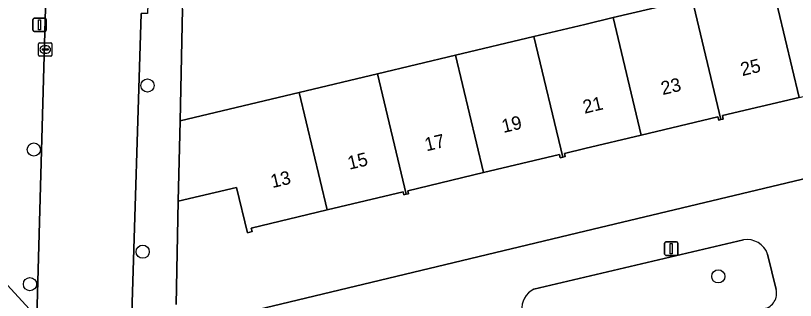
# Model space of a CAD drawing. Extents: x 162026 to 163502, y 387295 to 388169.
# Drawn here: x 162957.7 to 163015.7, y 387614.5 to 387635.6 of the extents above; entities that cross this region are included whole.
import ezdxf

# ---------------------------------------------------------------- set-up
doc = ezdxf.new("R2010")
doc.units = 0
for name, color, linetype in [('IMGEO_Boom', 7, 'Continuous'), ('IMGEO_Erf', 7, 'Continuous'), ('IMGEO_Groenvoorziening', 7, 'Continuous'), ('IMGEO_Kolk', 7, 'Continuous'), ('IMGEO_Lichtmast', 7, 'Continuous'), ('IMGEO_Muur', 7, 'Continuous'), ('IMGEO_Pand', 7, 'Continuous'), ('IMGEO_Pand_nummerreeks', 7, 'Continuous'), ('IMGEO_Voetpad_open', 7, 'Continuous')]:
    doc.layers.add(name, color=color, linetype=linetype)

msp = doc.modelspace()

# ---------------------------------------------------------------- linework, layer by layer
at = {"layer": 'IMGEO_Boom'}
for centre in [(162967.486, 387630.457), (162959.046, 387625.696), (162967.136, 387618.112), (163009.92, 387616.276), (162958.753, 387615.7)]:
    msp.add_circle(centre, 0.489, dxfattribs=at)
at = {"layer": 'IMGEO_Erf'}
for points in [[(162970.087, 387636.12), (162969.908, 387627.832), (162978.769, 387629.942), (162984.58, 387631.325), (162990.389, 387632.708), (162996.219, 387634.096), (163000, 387634.996), (163002.109, 387635.498), (163007.978, 387636.896)], [(163015.928, 387629.573), (163010.226, 387628.216), (163010.287, 387627.961), (163010.118, 387627.921), (163009.952, 387627.881), (163009.895, 387628.122), (163004.192, 387626.764), (163000, 387625.766), (162998.491, 387625.407), (162998.546, 387625.172), (162998.357, 387625.127), (162998.168, 387625.082), (162998.11, 387625.327), (162992.47, 387623.984), (162986.831, 387622.641), (162986.885, 387622.416), (162986.715, 387622.376), (162986.547, 387622.336), (162986.495, 387622.554), (162980.852, 387621.211), (162975.208, 387619.867), (162975.271, 387619.604), (162974.914, 387619.519), (162974.112, 387622.885), (162969.779, 387621.853), (162969.614, 387614.193)], [(162971.37, 387612.772), (163000, 387619.628), (163023.347, 387625.219)]]:
    msp.add_lwpolyline(points, dxfattribs=at)
at = {"layer": 'IMGEO_Groenvoorziening'}
for points in [[(163011.795, 387618.981), (162996.209, 387615.338)], [(163014.223, 387615.303), (163013.586, 387617.924)]]:
    msp.add_lwpolyline(points, dxfattribs=at)
for centre, radius, start, end in [((163012.078, 387617.415), 1.591, 18.64409, 100.25999), ((162996.995, 387613.85), 1.683, 117.84204, 184.80406), ((163013.071, 387615.024), 1.185, 283.40143, 13.62945)]:
    msp.add_arc(centre, radius, start, end, dxfattribs=at)
at = {"layer": 'IMGEO_Kolk'}
for p, q in [((162959.39, 387632.701), (162959.39, 387633.553)), ((162959.465, 387633.627), (162960.317, 387633.627)), ((162959.878, 387633.407), (162959.903, 387633.407)), ((162960.391, 387633.553), (162960.391, 387632.701)), ((162959.649, 387633.121), (162959.649, 387633.133)), ((162960.087, 387633.084), (162959.689, 387633.084)), ((162959.692, 387633.17), (162960.09, 387633.17)), ((162959.901, 387632.847), (162959.876, 387632.847)), ((162960.133, 387633.133), (162960.133, 387633.121)), ((162960.317, 387632.627), (162959.465, 387632.627))]:
    msp.add_line(p, q, dxfattribs=at)
for points in [[(162959.39, 387632.701), (162959.39, 387633.553)], [(162959.465, 387633.627), (162960.317, 387633.627)], [(162960.391, 387633.553), (162960.391, 387632.701)], [(162960.317, 387632.627), (162959.465, 387632.627)]]:
    msp.add_lwpolyline(points, dxfattribs=at)
for centre, radius, start, end in [((162959.467, 387633.551), 0.0765, 91.55205, 178.44795), ((162959.467, 387633.551), 0.0765, 91.55205, 178.44795), ((162960.315, 387633.551), 0.0765, 1.55205, 88.44795), ((162960.315, 387633.551), 0.0765, 1.55205, 88.44795), ((162959.689, 387633.13), 0.0403, 85.87752, 175.75265), ((162959.686, 387633.12), 0.0366, 178.93798, 274.71019), ((162960.09, 387633.127), 0.043, 264.86636, 352.45326), ((162960.094, 387633.132), 0.0386, 1.73085, 96.63898), ((162959.467, 387632.703), 0.0765, 181.55205, 268.44795), ((162959.467, 387632.703), 0.0765, 181.55205, 268.44795), ((162960.315, 387632.703), 0.0765, 271.55205, 358.44795), ((162960.315, 387632.703), 0.0765, 271.55205, 358.44795)]:
    msp.add_arc(centre, radius, start, end, dxfattribs=at)
for centre, major_axis, ratio, start_param, end_param in [((162959.877, 387633.127), (-0.387, 0.002), 0.722429, 4.712389, 7.853982), ((162959.902, 387633.127), (-0.39, 0.002), 0.717154, 1.570796, 4.712389)]:
    msp.add_ellipse(centre, major_axis=major_axis, ratio=ratio, start_param=start_param, end_param=end_param, dxfattribs=at)
at = {"layer": 'IMGEO_Lichtmast'}
for p, q in [((162958.978, 387634.568), (162958.978, 387635.368)), ((162958.978, 387635.368), (162958.978, 387634.568)), ((162959.078, 387635.468), (162959.868, 387635.468)), ((162959.868, 387635.468), (162959.078, 387635.468)), ((162959.968, 387635.368), (162959.968, 387634.568)), ((162959.968, 387634.568), (162959.968, 387635.368)), ((162959.868, 387634.468), (162959.078, 387634.468)), ((162959.078, 387634.468), (162959.868, 387634.468)), ((163006.028, 387618.837), (163006.818, 387618.837)), ((163006.818, 387618.837), (163006.028, 387618.837)), ((163005.928, 387617.937), (163005.928, 387618.737)), ((163005.928, 387618.737), (163005.928, 387617.937)), ((163006.918, 387618.737), (163006.918, 387617.937)), ((163006.918, 387617.937), (163006.918, 387618.737)), ((163006.818, 387617.837), (163006.028, 387617.837)), ((163006.028, 387617.837), (163006.818, 387617.837))]:
    msp.add_line(p, q, dxfattribs=at)
for points in [[(162959.398, 387635.343), (162959.548, 387635.343), (162959.548, 387634.593), (162959.398, 387634.593), (162959.398, 387635.343)], [(163006.348, 387618.712), (163006.498, 387618.712), (163006.498, 387617.962), (163006.348, 387617.962), (163006.348, 387618.712)]]:
    msp.add_lwpolyline(points, dxfattribs=at)
for centre, start, end in [((162959.078, 387635.368), 90, 180), ((162959.078, 387635.368), 90, 180), ((162959.868, 387635.368), 0, 90), ((162959.868, 387635.368), 360, 90), ((162959.078, 387634.568), 180, 270), ((162959.078, 387634.568), 180, 270), ((162959.868, 387634.568), 270, 0), ((162959.868, 387634.568), 270, 0), ((163006.028, 387618.737), 90, 180), ((163006.028, 387618.737), 90, 180), ((163006.818, 387618.737), 0, 90), ((163006.818, 387618.737), 360, 90), ((163006.028, 387617.937), 180, 270), ((163006.028, 387617.937), 180, 270), ((163006.818, 387617.937), 270, 0), ((163006.818, 387617.937), 270, 0)]:
    msp.add_arc(centre, 0.1, start, end, dxfattribs=at)
at = {"layer": 'IMGEO_Muur'}
msp.add_lwpolyline([(162969.908, 387627.832), (162970.087, 387636.12)], dxfattribs=at)
at = {"layer": 'IMGEO_Pand'}
for points in [[(163013.362, 387640.331), (163007.493, 387638.932), (163007.978, 387636.896), (163010.118, 387627.921), (163010.287, 387627.961), (163010.226, 387628.216), (163015.928, 387629.573), (163013.848, 387638.293)], [(163015.928, 387629.573), (163021.631, 387630.931), (163021.688, 387630.692), (163022.017, 387630.771), (163019.884, 387639.73), (163013.848, 387638.293)], [(163004.192, 387626.764), (163009.895, 387628.122), (163009.952, 387627.881), (163010.118, 387627.921), (163007.978, 387636.896), (163002.109, 387635.498)], [(163002.109, 387635.498), (163000, 387634.996), (162996.219, 387634.096), (162998.357, 387625.127), (162998.546, 387625.172), (162998.491, 387625.407), (163000, 387625.766), (163004.192, 387626.764)], [(162996.219, 387634.096), (162990.389, 387632.708), (162992.47, 387623.984), (162998.11, 387625.327), (162998.168, 387625.082), (162998.357, 387625.127)], [(162990.389, 387632.708), (162984.58, 387631.325), (162986.715, 387622.376), (162986.885, 387622.416), (162986.831, 387622.641), (162992.47, 387623.984)], [(162980.852, 387621.211), (162986.495, 387622.554), (162986.547, 387622.336), (162986.715, 387622.376), (162984.58, 387631.325), (162978.769, 387629.942)], [(162969.779, 387621.853), (162974.112, 387622.885), (162974.914, 387619.519), (162975.271, 387619.604), (162975.208, 387619.867), (162980.852, 387621.211), (162978.769, 387629.942), (162969.908, 387627.832)]]:
    msp.add_lwpolyline(points, close=True, dxfattribs=at)
at = {"layer": 'IMGEO_Voetpad_open'}
for points in [[(162958.534, 387694.419), (162957.109, 387640.108), (162957.07, 387638.609), (162956.482, 387616.236), (162959.276, 387613.243), (162961.522, 387693.617)], [(162961.522, 387693.617), (162959.276, 387613.243), (162958.994, 387603.145), (162963.058, 387604.345), (162966.071, 387605.235), (162966.307, 387612.731), (162967.032, 387635.81)], [(162969.614, 387614.193), (162969.779, 387621.853), (162969.908, 387627.832), (162970.087, 387636.12), (162970.276, 387642.475), (162970.266, 387644.072), (162970.342, 387647.062), (162970.419, 387650.052), (162970.495, 387653.042), (162970.831, 387663.333), (162970.926, 387666.241)], [(162967.85, 387665.451), (162967.598, 387653.156), (162968.097, 387653.142), (162967.494, 387635.797), (162967.032, 387635.81), (162966.307, 387612.731), (162969.833, 387613.372)], [(163023.347, 387625.219), (163000, 387619.628), (162971.37, 387612.772)], [(162996.209, 387615.338), (163011.795, 387618.981)], [(163013.586, 387617.924), (163014.223, 387615.303)], [(162963.058, 387604.345), (162958.994, 387603.145), (162959.276, 387613.243), (162956.482, 387616.236)]]:
    msp.add_lwpolyline(points, dxfattribs=at)
for centre, radius, start, end in [((163012.078, 387617.415), 1.591, 18.64409, 100.25999), ((162996.995, 387613.85), 1.683, 117.84204, 184.80406), ((163013.071, 387615.024), 1.185, 283.40143, 13.62945)]:
    msp.add_arc(centre, radius, start, end, dxfattribs=at)

# ---------------------------------------------------------------- texts
at = {"layer": 'IMGEO_Pand_nummerreeks'}
for s, rotation, p in [('25', 13.42563, (163011.7, 387631.151)), ('23', 13.42563, (163005.785, 387629.739)), ('21', 13.42563, (162999.981, 387628.354)), ('19', 13.40941, (162993.948, 387626.925)), ('17', 13.40941, (162988.222, 387625.56)), ('15', 13.40941, (162982.497, 387624.195)), ('13', 13.40941, (162976.771, 387622.83))]:
    msp.add_text(s, height=1, rotation=rotation, dxfattribs=at).set_placement(p)

doc.saveas('drawing.dxf')
